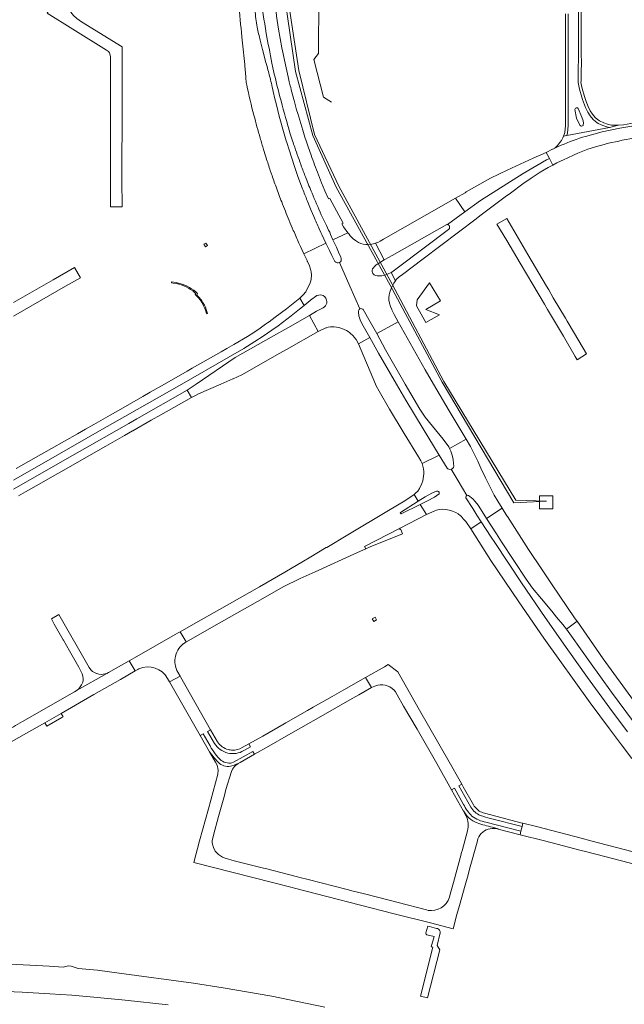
# Model space of a CAD drawing. Extents: x 148869 to 161638, y 453607 to 469810.
# Tile 584 of 656: x 156503 to 156834, y 464910 to 465449. Entities that reach past the tile are written whole.
import ezdxf
from ezdxf.lldxf.tags import DXFTag

# ---------------------------------------------------------------- set-up
doc = ezdxf.new("R2010")
doc.units = 0
for name, color, linetype, lineweight in [('B-OI-RI-PERSLEIDING-G-niet meenemen', 190, 'RI-PERS', 18), ('B-RO-VH-VERHARDING_ASFALT-GV', 251, 'CONTINUOUS', 18), ('B-RO-VH-VERHARDING_BEDRIJFSVLOERPLAAT-GV', 251, 'CONTINUOUS', 18), ('B-RO-VH-VERHARDING_HALFVERHARDING-GV', 251, 'CONTINUOUS', 18), ('B-RO-VH-VERHARDING_OPEN-GV', 251, 'CONTINUOUS', 18), ('B-RO-VH-VERHARDING_STRAATBAKSTEEN-GV', 251, 'CONTINUOUS', 18)]:
    doc.layers.add(name, color=color, linetype=linetype, lineweight=lineweight)
tags = doc.linetypes.add('RI-PERS', pattern='A,7,-2,["P",Standard,S=1.8,R=0,X=-0.5,Y=-0.9],-2,7,-2,[102,NLCS.SHX,S=1,R=180,X=0,Y=0],-2', length=22).pattern_tags.tags
tags[6] = DXFTag(74, 10)

msp = doc.modelspace()

# ---------------------------------------------------------------- linework, layer by layer
at = {"layer": 'B-OI-RI-PERSLEIDING-G-niet meenemen'}
for p, q in [((156667.2, 465475.7), (156666.8, 465430.9)), ((156654.26, 465421.13), (156647.3, 465468.8)), ((156656.08, 465421.65), (156648.9, 465469.7)), ((156666.8, 465430.9), (156664.3, 465427.6)), ((156664.3, 465427.6), (156669.6, 465407.1)), ((156663.75, 465386.14), (156654.26, 465421.13)), ((156664.7, 465386.56), (156656.08, 465421.65)), ((156669.6, 465407.1), (156673.9, 465404.3)), ((156676.59, 465357.81), (156663.75, 465386.14)), ((156677.95, 465358.25), (156664.7, 465386.56)), ((156706.03, 465304.09), (156676.59, 465357.81)), ((156707.05, 465304.69), (156677.95, 465358.25)), ((156734.42, 465250.97), (156706.03, 465304.09)), ((156735.42, 465251.41), (156707.05, 465304.69)), ((156773.75, 465185), (156734.42, 465250.97)), ((156774.75, 465186.47), (156735.42, 465251.41)), ((156791.5, 465185.9), (156773.75, 465185)), ((156791.5, 465185.9), (156774.75, 465186.47))]:
    msp.add_line(p, q, dxfattribs=at)
at = {"layer": 'B-RO-VH-VERHARDING_ASFALT-GV', "flags": 128}
for points in [[(156648.75, 465424.65), (156647.49, 465430.71), (156646.85, 465433.97), (156645.91, 465439.15), (156645.04, 465444.34), (156643.94, 465451.45), (156643.04, 465464.16), (156642.87, 465465.96), (156642.77, 465466.97), (156642.54, 465469.33), (156642.09, 465474.51)], [(156803.38, 465452.65), (156803.37, 465428.34), (156803.38, 465411.82), (156803.34, 465391.48), (156803, 465387.36), (156802.58, 465385.97), (156825.98, 465390.48), (156824.6, 465390.75), (156822.31, 465391.54), (156819.88, 465392.7), (156818.3, 465393.72), (156817.06, 465394.81), (156815.41, 465396.83), (156814.19, 465398.75), (156812.92, 465401.34), (156811.26, 465405.7), (156810.81, 465407), (156809.59, 465411.37), (156808.86, 465415.04), (156809.02, 465435.79), (156809, 465470.44)], [(156809, 465470.44), (156809.02, 465435.79), (156808.86, 465415.04), (156809.59, 465411.37), (156810.81, 465407), (156811.26, 465405.7), (156812.92, 465401.34), (156814.19, 465398.75), (156815.41, 465396.83), (156817.06, 465394.81), (156818.3, 465393.72), (156819.88, 465392.7), (156822.31, 465391.54), (156824.6, 465390.75), (156825.98, 465390.48), (156830.89, 465391.62), (156829.04, 465391.62), (156827.15, 465391.78), (156824.99, 465392.2), (156822.88, 465392.93), (156820.61, 465394.01), (156819.21, 465394.92), (156818.14, 465395.86), (156816.62, 465397.71), (156815.5, 465399.48), (156814.29, 465401.95), (156813.21, 465404.63), (156812.24, 465407.45), (156811.05, 465411.72), (156810.37, 465415.12), (156810.45, 465415.93), (156810.44, 465418.67), (156810.67, 465427.95), (156810.54, 465428.81), (156810.5, 465443.42), (156810.49, 465445.92), (156810.58, 465464.03)], [(156801.88, 465452.65), (156801.87, 465428.34), (156801.86, 465411.82), (156801.85, 465391.61), (156801.52, 465387.64), (156801.18, 465386.52), (156800.84, 465385.63), (156802.58, 465385.97), (156803, 465387.36), (156803.34, 465391.48), (156803.38, 465411.82), (156803.37, 465428.34), (156803.38, 465452.65)], [(156624.95, 465440.11), (156625.32, 465436.6), (156626.49, 465424.88), (156626.51, 465424.66)], [(156638.1, 465425.93), (156636.21, 465433.21), (156635.49, 465436.08), (156635, 465438.18)], [(156641.35, 465425.69), (156641.89, 465423.13)], [(156651.37, 465413.25), (156650.84, 465415.39), (156650.17, 465418.22)], [(156658.12, 465356.91), (156657.24, 465359.25), (156655.44, 465364.17), (156653.72, 465369.12), (156650.74, 465378.13), (156649.51, 465382.2), (156649.23, 465383.14), (156647.76, 465388.17), (156645.73, 465395.33), (156645.2, 465397.3), (156643.97, 465402.07), (156642.63, 465407.53)], [(156662.8, 465375.27), (156661.18, 465379.91), (156660.07, 465383.21), (156659.43, 465385.19), (156658.23, 465388.92), (156656.54, 465394.38), (156655.46, 465398.02), (156654.85, 465400.17), (156653.46, 465405.25)], [(156866.32, 465394.11), (156865.67, 465394.08), (156864.91, 465394.12), (156856.84, 465394.1), (156851.16, 465393.94), (156846.6, 465393.66), (156840.53, 465393.03), (156837.61, 465392.59), (156833.64, 465391.91), (156830.89, 465391.62), (156825.98, 465390.48), (156802.58, 465385.97), (156800.84, 465385.63), (156800.48, 465384.73), (156799.71, 465383.32), (156798.88, 465382.14), (156797.58, 465380.52), (156796.27, 465379.35), (156795.02, 465378.57), (156797.2, 465379.6), (156797.98, 465379.96), (156798.77, 465380.32), (156799.55, 465380.67)], [(156812.95, 465385.59), (156822.02, 465388.06), (156831.72, 465390.11), (156843.74, 465392.02), (156854.12, 465392.71), (156929.77, 465392.67), (156929.77, 465394.05), (156913.67, 465394.07), (156891.53, 465394.1), (156876.69, 465393.98), (156866.32, 465394.11)], [(156825.4, 465381.78), (156831.08, 465383.02), (156833.01, 465383.42), (156839.26, 465384.59), (156843.36, 465385.16), (156845.39, 465385.46), (156850.3, 465386.19), (156855.17, 465386.84), (156859.36, 465387.18), (156861.65, 465387.27), (156865.79, 465387.3), (156929.76, 465387.31), (156929.77, 465392.67), (156854.12, 465392.71), (156843.74, 465392.02), (156831.72, 465390.11), (156822.02, 465388.06), (156812.95, 465385.59)], [(156799.55, 465380.67), (156798.77, 465380.32), (156797.98, 465379.96), (156797.2, 465379.6), (156795.02, 465378.57), (156794.88, 465378.48), (156791.35, 465376.76), (156793.12, 465373.42), (156794.98, 465369.9), (156797.22, 465371.09), (156801.21, 465372.93), (156802.76, 465373.68), (156806.58, 465375.53), (156808.74, 465376.42), (156814.17, 465378.48), (156819.67, 465380.18), (156821.72, 465380.75), (156825.4, 465381.78)], [(156673.49, 465331.83), (156674.68, 465329.01), (156682.95, 465332.85), (156680.52, 465336.04), (156679.52, 465337.7), (156680.26, 465338.12), (156673, 465351.64), (156672.25, 465351.33), (156670.35, 465355.77), (156668.51, 465360.23), (156666.78, 465364.6)], [(156664.28, 465341.62), (156662.9, 465344.92), (156660.68, 465350.41)], [(156656.17, 465327.11), (156656.97, 465325.37), (156658.86, 465321.33), (156670.83, 465327.18), (156668.6, 465331.79), (156668.07, 465332.93), (156667.15, 465334.97)], [(156682.95, 465332.85), (156674.68, 465329.01), (156676.64, 465324.91), (156677.86, 465322.21), (156679.06, 465319.42), (156679.27, 465318.75), (156679.3, 465318.04), (156679.15, 465317.36), (156678.84, 465316.91), (156678.25, 465316.52), (156684, 465303.52), (156689.47, 465291.13), (156689.98, 465291.26), (156690.58, 465291.19), (156691.03, 465291.03), (156691.26, 465290.89), (156695.07, 465284.04), (156696.58, 465281.51), (156698.67, 465277.62), (156710.41, 465284.01), (156708.19, 465288.08), (156706.92, 465290.7), (156706.91, 465290.71), (156706.15, 465292.52), (156705.59, 465294.3), (156705.32, 465295.84), (156705.31, 465297.27), (156705.49, 465298.81), (156705.89, 465300.27), (156706.62, 465302.32), (156707.04, 465303.39), (156708.05, 465305.26), (156708.91, 465306.48), (156706.57, 465311.01), (156704.87, 465310.25), (156703.08, 465309.62), (156701.49, 465309.23), (156700.2, 465309.15), (156698.95, 465309.23), (156697.99, 465309.47), (156697.25, 465309.83), (156696.74, 465310.33)], [(156696.74, 465310.33), (156696.74, 465310.34), (156696.71, 465310.36), (156696.6, 465310.56), (156696.41, 465310.91), (156696.23, 465311.56), (156696.19, 465312.32), (156696.45, 465313.12), (156696.85, 465313.68), (156697.5, 465314.41), (156698.22, 465315.13), (156699, 465315.7), (156699.61, 465316.05), (156702.83, 465318.01), (156697.95, 465327.14), (156696.05, 465326.55), (156694.03, 465326.3)], [(156500, 465287.14), (156528.54, 465303.5), (156536.69, 465308.12), (156533.46, 465313.84), (156521.64, 465306.97), (156500, 465294.63)], [(156589.61, 465305.34), (156589.09, 465305.49), (156586.48, 465305.94), (156586.43, 465305.44), (156587.27, 465305.28), (156589, 465304.95)], [(156500, 465197.44), (156523.97, 465211.11), (156547.1, 465224.38), (156560.94, 465232.27), (156592.06, 465250), (156617.46, 465264.53), (156625.96, 465269.44), (156632.06, 465273.28), (156636.63, 465276.22), (156641.36, 465279.45), (156644.76, 465281.94), (156651.83, 465287.33), (156656.37, 465291.01), (156659, 465293.05), (156656.65, 465297.09), (156649.39, 465291.17), (156643.19, 465286.55), (156639.81, 465284.03), (156638.96, 465283.47), (156637.82, 465282.73), (156634.98, 465280.67), (156631.42, 465278.27), (156628.02, 465276.09), (156620.48, 465271.7), (156616.76, 465269.53), (156613.62, 465267.7), (156597.75, 465258.61), (156595.07, 465257.08), (156582.7, 465250), (156574.81, 465245.48), (156570.82, 465243.2), (156558.71, 465236.27), (156552.89, 465232.94), (156549.02, 465230.73), (156543.9, 465227.79), (156539.39, 465225.24), (156535.06, 465222.78), (156520.88, 465214.73), (156515.4, 465211.62), (156514.92, 465211.35), (156501.57, 465203.72)], [(156599.14, 465300), (156599.82, 465299.35), (156599.4, 465299.02)], [(156600.21, 465298.88), (156600.58, 465299.52), (156599.66, 465300.4)], [(156605.57, 465288.47), (156606.09, 465288.67)], [(156502.67, 465188.71), (156506.58, 465190.93), (156512.39, 465194.23), (156524.19, 465200.97), (156527.59, 465202.91), (156546.28, 465213.59), (156546.28, 465213.6), (156550.61, 465216.07), (156550.61, 465216.07), (156560.69, 465221.83), (156560.69, 465221.83), (156565.02, 465224.3), (156565.29, 465224.46), (156575.32, 465230.19), (156580.62, 465233.2), (156580.62, 465233.2), (156583.54, 465234.86), (156583.55, 465234.86), (156597.3, 465242.68), (156595.05, 465246.64), (156567.52, 465230.97), (156563.08, 465228.42), (156534.86, 465212.25), (156500, 465192.37)], [(156835.92, 465059.55), (156826.12, 465072.59), (156813.92, 465089.39), (156803.23, 465104.42), (156790.79, 465122.18), (156777.8, 465141.16), (156763.25, 465163.19), (156761.36, 465166.12), (156755.89, 465174.58), (156750.1, 465170.68), (156761.17, 465153.42), (156776.44, 465130.79), (156790.08, 465110.96), (156815.36, 465075.55), (156825.91, 465061.18), (156830.28, 465055.37), (156832.49, 465052.44), (156838.28, 465044.99)], [(156537.87, 465086.72), (156537.79, 465086.45), (156537.27, 465085.41), (156536.55, 465084.23), (156535.73, 465083.21), (156534.85, 465082.39), (156551.09, 465091.58), (156550.11, 465091.3), (156549.11, 465091.12), (156547.92, 465091.07), (156546.69, 465091.2), (156545.57, 465091.49), (156545.37, 465091.54), (156544.63, 465091.87), (156543.27, 465092.71), (156543.07, 465092.83), (156542.34, 465093.61), (156541.44, 465094.8), (156524.88, 465123.78), (156520.82, 465121.41), (156522.21, 465118.6), (156527.26, 465109.89), (156527.34, 465109.75), (156530.66, 465103.9)], [(156839.04, 465076.78), (156822.47, 465099.63), (156808.23, 465120.12), (156802.39, 465115.79), (156805.3, 465111.9), (156814.99, 465098.03), (156827, 465081.29), (156839.09, 465064.99)], [(156592.98, 465107.87), (156594.45, 465108.79), (156591.18, 465114.4), (156589.76, 465113.59), (156588.39, 465112.82), (156566.21, 465100.2), (156564.86, 465099.43), (156563.3, 465098.54), (156566.52, 465092.91), (156568.07, 465093.74), (156568.65, 465094.06)], [(156592.91, 465107.83), (156592.98, 465107.87)], [(156530.66, 465103.9), (156535.74, 465094.96), (156537.28, 465092.03)], [(156744.31, 465032.57), (156738.31, 465043.12), (156722.12, 465071.51), (156710.14, 465092.52), (156704.98, 465096.53), (156702.85, 465095.26), (156692.47, 465089.36), (156695.74, 465083.8), (156697.61, 465084.63), (156699.28, 465085.12), (156700.64, 465085.34), (156701.96, 465085.36), (156703.24, 465085.16), (156704.48, 465084.76), (156705.86, 465084.19), (156707.21, 465083.31), (156708.2, 465082.39), (156708.95, 465081.49), (156709.92, 465079.77), (156713.4, 465073.63), (156720.74, 465061.01), (156731.48, 465042.22), (156739.51, 465027.8), (156741.13, 465028.7), (156746.19, 465019.89)], [(156584.24, 465088.84), (156585.35, 465086.92), (156591.13, 465090.11), (156589.97, 465092.19)], [(156609.99, 465053.3), (156606.2, 465059.81), (156607.83, 465060.75), (156591.34, 465089.73), (156591.13, 465090.11), (156585.35, 465086.92), (156602.12, 465057.64), (156603.79, 465058.51), (156607.59, 465051.86)], [(156657.22, 465061.85), (156669.31, 465068.71), (156683.95, 465077.13), (156688.86, 465079.95), (156695.74, 465083.8), (156692.47, 465089.36), (156680.77, 465082.68), (156674.26, 465078.97), (156663.9, 465073.08), (156660.8, 465071.3), (156648.91, 465064.5), (156648.03, 465063.99), (156636.35, 465057.31), (156628.73, 465053), (156629.61, 465051.34), (156625.99, 465049.37)], [(156607.59, 465051.86), (156603.79, 465058.51), (156602.12, 465057.64)], [(156607.83, 465060.75), (156606.2, 465059.81), (156609.99, 465053.3)], [(156611.6, 465054.15), (156607.83, 465060.75)], [(156620.39, 465042.93), (156630.88, 465048.9), (156631.79, 465047.3), (156639.69, 465051.8), (156650.35, 465058.01), (156657.22, 465061.85)], [(156602.12, 465057.64), (156607.31, 465048.65)], [(156625.99, 465049.37), (156629.61, 465051.34), (156628.73, 465053), (156625.05, 465050.94)], [(156607.31, 465048.65), (156610.56, 465043.03), (156611.19, 465041.79), (156611.62, 465040.58), (156611.85, 465039.48), (156611.94, 465038.57), (156611.81, 465036.37), (156606.75, 465017.42), (156601.83, 465000), (156598.57, 464988.14), (156652.39, 464974.36), (156653.7, 464974.02), (156671.45, 464969.39), (156708.16, 464960), (156728.08, 464955.04), (156740.53, 464951.78), (156742.57, 464959.55), (156743.9, 464964.55), (156747.02, 464975.6), (156748.61, 464981.37), (156749.38, 464984.36), (156753.57, 464999.29), (156754.06, 465001.01)], [(156623.98, 465042.84), (156631.79, 465047.3), (156630.88, 465048.9), (156620.39, 465042.93)], [(156622.48, 465041.96), (156622.71, 465042.1), (156623.98, 465042.84)], [(156710.36, 464966.14), (156710.33, 464966.11), (156706.9, 464967.01), (156706.22, 464967.19), (156691.27, 464971.08), (156685.85, 464972.46), (156682.57, 464973.3), (156661.22, 464978.75), (156656.68, 464979.91), (156655.31, 464980.27), (156637.82, 464984.73), (156636.67, 464985.03), (156620.74, 464989.05), (156615.75, 464990.39), (156614.26, 464991.08), (156612.09, 464992.45), (156610.41, 464994.36), (156609.33, 464996.36), (156608.87, 464998.14), (156608.73, 464999.09), (156608.76, 465000), (156609.41, 465002.98), (156612.19, 465013.23), (156615.34, 465024.73), (156616.18, 465028.08), (156619.27, 465037.89), (156619.82, 465039.1)], [(156750.24, 465018.29), (156743.6, 465029.96), (156745.2, 465030.87), (156744.31, 465032.57)], [(156746.19, 465019.89), (156741.13, 465028.7), (156739.51, 465027.8), (156746.09, 465016.24), (156746.22, 465016.31)], [(156751.57, 465019.69), (156746.03, 465029.42), (156745.2, 465030.87), (156743.6, 465029.96), (156750.24, 465018.29)], [(156746.22, 465016.31), (156746.09, 465016.24), (156747.46, 465013.82), (156747.57, 465013.62)], [(156778.68, 465009.55), (156778.17, 465009.69), (156761.03, 465014.15), (156757.62, 465015.04)], [(156758.43, 465010.1), (156777.52, 465005.14), (156778.22, 465007.76), (156760.91, 465012.15)], [(156777.05, 465003.31), (156777.52, 465005.14), (156758.43, 465010.1)], [(156760.91, 465012.15), (156778.22, 465007.76), (156778.68, 465009.55)], [(156748.41, 465005.38), (156746.85, 465000), (156745.35, 464994.48), (156745.27, 464994.17), (156744.95, 464992.98), (156744.86, 464992.68), (156740.62, 464977.09), (156738.9, 464970.76), (156738.43, 464969.04)], [(156765.12, 465006.41), (156765.14, 465006.5), (156761.92, 465007.36)], [(156761.92, 465007.36), (156765.14, 465006.5), (156765.12, 465006.41), (156777.05, 465003.31)], [(156861.4, 464988.09), (156815.85, 465000), (156810.48, 465001.4), (156786.11, 465007.74), (156778.68, 465009.55), (156778.22, 465007.76), (156777.52, 465005.14), (156777.05, 465003.31), (156790.37, 465000), (156810.54, 464994.69), (156812.81, 464994.1), (156823.5, 464991.33), (156875.24, 464977.94)], [(156726.78, 464961.88), (156725.89, 464962.13), (156725.89, 464962.14), (156710.36, 464966.14)]]:
    msp.add_lwpolyline(points, dxfattribs=at)
at = {"layer": 'B-RO-VH-VERHARDING_ASFALT-GV'}
for points in [[(156634.93, 465462.77, 0.006385), (156638.3, 465441.95)], [(156623.11, 465458.52, 0.004072), (156624.95, 465440.11)], [(156633.28, 465445.3, -0.008606), (156632.02, 465454.72)], [(156635, 465438.18, -0.007842), (156633.28, 465445.3)], [(156638.3, 465441.95, 0.006153), (156641.35, 465425.69)], [(156638.7, 465423.74, -0.009528), (156638.1, 465425.93)], [(156626.51, 465424.66, -0.00885), (156627.15, 465416.64)], [(156640.56, 465416.76, 0.008286), (156638.7, 465423.74)], [(156641.89, 465423.13, 0.007551), (156645.16, 465409.51)], [(156650.17, 465418.22, -0.003577), (156648.75, 465424.65)], [(156627.15, 465416.64, 0.01042), (156627.57, 465413.66)], [(156641.53, 465412.46, 0.007206), (156640.56, 465416.76)], [(156627.57, 465413.66, 0.011539), (156631.52, 465397.1)], [(156642.63, 465407.53, -0.00812), (156641.53, 465412.46)], [(156645.16, 465409.51, 0.007561), (156650.1, 465391.37)], [(156653.46, 465405.25, -0.003227), (156651.37, 465413.25)], [(156631.52, 465397.1, 0.006176), (156634.94, 465384.64)], [(156650.1, 465391.37, 0.005542), (156651.25, 465387.55)], [(156651.25, 465387.55, 0.003422), (156652.66, 465383.15)], [(156634.94, 465384.64, 0.003677), (156636.8, 465378.37)], [(156652.66, 465383.15, 0.002906), (156653.84, 465379.64)], [(156799.55, 465380.67, -0.031557), (156812.95, 465385.59)], [(156812.95, 465385.59, 0.031557), (156799.55, 465380.67)], [(156636.8, 465378.37, 0.002653), (156638.2, 465373.81)], [(156653.84, 465379.64, 0.005894), (156657.63, 465368.91)], [(156638.2, 465373.81, 0.005976), (156640.48, 465366.82)], [(156664.72, 465370.02, -0.003962), (156662.8, 465375.27)], [(156640.48, 465366.82, 0.001616), (156641.11, 465364.97)], [(156657.63, 465368.91, 0.005774), (156660.03, 465362.56)], [(156666.78, 465364.6, -0.004099), (156664.72, 465370.02)], [(156641.11, 465364.97, 0.004809), (156643.62, 465357.9)], [(156660.03, 465362.56, 0.006561), (156663.29, 465354.51)], [(156643.62, 465357.9, 0.005325), (156646.72, 465349.67)], [(156660.68, 465350.41, -0.002897), (156658.12, 465356.91)], [(156646.72, 465349.67, 0.004995), (156650.79, 465339.49)], [(156663.29, 465354.51, 0.005821), (156668.38, 465342.7)], [(156650.79, 465339.49, 0.005059), (156653.06, 465334.11)], [(156667.15, 465334.97, -0.00377), (156664.28, 465341.62)], [(156668.38, 465342.7, 0.013386), (156671.24, 465336.7)], [(156653.06, 465334.11, 0.004441), (156656.17, 465327.11)], [(156671.24, 465336.7, -0.013272), (156673.49, 465331.83)], [(156685.7, 465329.7, -0.057807), (156682.95, 465332.85)], [(156686.42, 465329.08, -0.01349), (156685.7, 465329.7)], [(156688.8, 465327.43, -0.039852), (156686.42, 465329.08)], [(156694.03, 465326.3, -0.106714), (156688.8, 465327.43)], [(156589, 465304.95, -0.14331), (156599.14, 465300)], [(156599.66, 465300.4, 0.13876), (156589.61, 465305.34)], [(156599.4, 465299.02, -0.148931), (156605.57, 465288.47)], [(156603.83, 465294.24, 0.069117), (156600.21, 465298.88)], [(156605.83, 465289.63, 0.059003), (156603.83, 465294.24)], [(156606.09, 465288.67, 0.011472), (156605.83, 465289.63)], [(156588.39, 465099.95, -0.193646), (156592.91, 465107.83)], [(156588.39, 465096.64, -0.06834), (156588.39, 465099.95)], [(156589.97, 465092.19, -0.085835), (156588.39, 465096.64)], [(156537.28, 465092.03, -0.044333), (156537.78, 465090.83)], [(156537.78, 465090.83, -0.143204), (156537.87, 465086.72)], [(156568.65, 465094.06, -0.394773), (156584.24, 465088.84)], [(156625.99, 465049.37, -0.417058), (156609.99, 465053.3)], [(156609.99, 465053.3, 0.417058), (156625.99, 465049.37)], [(156617.47, 465049.9, -0.188654), (156611.6, 465054.15)], [(156612.77, 465042.36, -0.055442), (156607.31, 465048.65)], [(156607.31, 465048.65, 0.055442), (156612.77, 465042.36)], [(156607.59, 465051.86, 0.098933), (156613.67, 465043.99)], [(156613.67, 465043.99, -0.098933), (156607.59, 465051.86)], [(156619.74, 465049.56, -0.042745), (156617.47, 465049.9)], [(156625.05, 465050.94, -0.141796), (156619.74, 465049.56)], [(156619.52, 465040.96, -0.257707), (156612.77, 465042.36)], [(156612.77, 465042.36, 0.257707), (156619.52, 465040.96)], [(156613.67, 465043.99, 0.269673), (156620.39, 465042.93)], [(156620.39, 465042.93, -0.269673), (156613.67, 465043.99)], [(156623.98, 465042.84, -0.029408), (156619.52, 465040.96)], [(156619.52, 465040.96, 0.029408), (156623.98, 465042.84)], [(156619.82, 465039.1, -0.122119), (156622.48, 465041.96)], [(156750.76, 465013.41, -0.07712), (156746.19, 465019.89)], [(156746.19, 465019.89, 0.07712), (156750.76, 465013.41)], [(156753.59, 465009.8, -0.19637), (156746.22, 465016.31)], [(156746.22, 465016.31, 0.19637), (156753.59, 465009.8)], [(156750.24, 465018.29, 0.158425), (156755.34, 465013.86)], [(156755.34, 465013.86, -0.158425), (156750.24, 465018.29)], [(156752.48, 465018.33, -0.041892), (156751.57, 465019.69)], [(156757.62, 465015.04, -0.163593), (156752.48, 465018.33)], [(156747.57, 465013.62, -0.152229), (156748.41, 465005.38)], [(156758.43, 465010.1, -0.100975), (156750.76, 465013.41)], [(156750.76, 465013.41, 0.100975), (156758.43, 465010.1)], [(156761.92, 465007.36, -0.029044), (156753.59, 465009.8)], [(156753.59, 465009.8, 0.029044), (156761.92, 465007.36)], [(156755.34, 465013.86, 0.026739), (156760.91, 465012.15)], [(156760.91, 465012.15, -0.026739), (156755.34, 465013.86)], [(156754.06, 465001.01, -0.125276), (156756.73, 465004.67)], [(156756.73, 465004.67, -0.248162), (156765.12, 465006.41)], [(156738.43, 464969.04, -0.371724), (156726.78, 464961.88)]]:
    msp.add_lwpolyline(points, format="xyb", dxfattribs=at)
at = {"layer": 'B-RO-VH-VERHARDING_ASFALT-GV', "flags": 128}
for points in [[(156523.76, 465461.96), (156518.35, 465453.01), (156532.47, 465444.32), (156550.92, 465432.81), (156551.9, 465431.97), (156552.49, 465431.25), (156552.95, 465430.1), (156553.11, 465429.03), (156553.15, 465371.52), (156553.01, 465347.04), (156559.41, 465346.99), (156559.35, 465361.57), (156559.41, 465402.99), (156559.4, 465434.5), (156537.19, 465448.32), (156534.73, 465450.07), (156532.92, 465451.78), (156531.42, 465453.56), (156530.27, 465455.51), (156529.13, 465457.59), (156527.54, 465459.41)], [(156811.54, 465391.54), (156811.22, 465391.31), (156810.72, 465391.15), (156810.44, 465391.21), (156809.9, 465391.45), (156808.64, 465393.91), (156807.95, 465395.6), (156807.07, 465400.35), (156807.38, 465400.94), (156807.71, 465401.13), (156808.23, 465401.21), (156808.56, 465401.13), (156808.91, 465400.87), (156810.91, 465396.14), (156811.52, 465394.04), (156811.73, 465392.72), (156811.66, 465391.81)], [(156760.86, 465362.61), (156747.65, 465355.16), (156747.04, 465354.66), (156741.8, 465351.69), (156746.89, 465344.22), (156755.49, 465350.54), (156778.74, 465365.31), (156791.6, 465372.7), (156793.12, 465373.42), (156791.35, 465376.76), (156784.18, 465373.61), (156769.94, 465367.02)], [(156737.42, 465337.27), (156737.83, 465337.08), (156738.25, 465336.72), (156738.47, 465336.23), (156738.51, 465335.6), (156738.4, 465335.09), (156738.02, 465334.64), (156710.61, 465313.96), (156706.98, 465311.2), (156706.57, 465311.01), (156708.91, 465306.48), (156708.96, 465306.55), (156709.14, 465306.85), (156709.57, 465307.47), (156710.99, 465308.66), (156712.85, 465309.91), (156724.01, 465318.47), (156753.14, 465340.37), (156755.13, 465342.01), (156768.96, 465352.45), (156771.85, 465354.52), (156778.65, 465359.59), (156783.15, 465362.7), (156788.06, 465365.96), (156792.41, 465368.54), (156794.98, 465369.9), (156793.12, 465373.42), (156791.6, 465372.7), (156778.74, 465365.31), (156755.49, 465350.54), (156746.89, 465344.22)], [(156707.19, 465320.4), (156736.95, 465337.3), (156737.42, 465337.27), (156746.89, 465344.22), (156741.8, 465351.69), (156726.06, 465342.79), (156702.43, 465329.22), (156700.51, 465328.16), (156699.21, 465327.52), (156698.31, 465327.25), (156697.95, 465327.14), (156702.83, 465318.01), (156703.18, 465318.23)], [(156808.27, 465263.23), (156813.39, 465266.5), (156806.81, 465277.72), (156802.79, 465284.4), (156801.84, 465286.08), (156795.26, 465297.23), (156792.76, 465301.49), (156791.57, 465303.5), (156781.31, 465320.89), (156778.82, 465325.22), (156769.77, 465340.7), (156764.46, 465337.6), (156769.76, 465328.66), (156771.64, 465325.48), (156777.15, 465316.13), (156784.09, 465304.41), (156790.38, 465293.75), (156792.1, 465290.79), (156798.62, 465279.78), (156800.79, 465276.13), (156807.27, 465265.06), (156807.28, 465265.05)], [(156604.18, 465326.57), (156604.99, 465325.17), (156606.09, 465325.76), (156605.24, 465327.17)], [(156666.63, 465278.7), (156667.84, 465279.36), (156669.77, 465280.3), (156670.93, 465280.73), (156671.2, 465280.83), (156672.17, 465281.07), (156673.44, 465281.32), (156675.32, 465281.26), (156677.99, 465280.87), (156679.1, 465280.56), (156679.56, 465280.44), (156680.95, 465279.85), (156682.17, 465279.26), (156683.05, 465278.78), (156684.03, 465277.99), (156685.93, 465276.24), (156686.24, 465275.89), (156687.35, 465274.34), (156688.63, 465272.03), (156694.85, 465275.45), (156692.66, 465279.34), (156691.2, 465281.91), (156690.33, 465283.56), (156689.62, 465285.2), (156688.94, 465287.36), (156688.68, 465289.28), (156688.75, 465290.11), (156689.04, 465290.74), (156689.47, 465291.13), (156684, 465303.52), (156678.25, 465316.52), (156677.64, 465316.38), (156676.97, 465316.4), (156676.34, 465316.62), (156675.86, 465317.1), (156674.17, 465320.43), (156672.82, 465323.06), (156670.83, 465327.18), (156658.86, 465321.33), (156660.58, 465317.64), (156660.7, 465317.26), (156660.81, 465317.01), (156661.87, 465314.67), (156661.87, 465314.66), (156662.54, 465312.8), (156662.82, 465311.33), (156662.98, 465309.82), (156662.78, 465307.46), (156662.64, 465306.55), (156662.3, 465305.47), (156660.12, 465300.79), (156659.98, 465300.54), (156658.47, 465298.88), (156656.65, 465297.09), (156659, 465293.05), (156662.36, 465295.8), (156662.4, 465295.83), (156665.94, 465298.42), (156667.05, 465298.73), (156667.81, 465298.77), (156668.66, 465298.69), (156669.35, 465298.43), (156670.23, 465297.69), (156670.75, 465297.1), (156670.77, 465297.07), (156671.04, 465296.53), (156671.21, 465295.86), (156671.32, 465295.12), (156671.32, 465294.35), (156671.07, 465293.55), (156670.72, 465292.86), (156670.11, 465292.2), (156669.32, 465291.69), (156665.75, 465289.83), (156661.88, 465287.6)], [(156733.62, 465295.54), (156727.55, 465305.32), (156720.76, 465296.1), (156720.48, 465292.86), (156725.49, 465283.74), (156733.06, 465287.94), (156725.6, 465290.87)], [(156601.25, 465244.55), (156613.46, 465250), (156620.07, 465252.92), (156620.09, 465252.93), (156624.99, 465255.1), (156645.71, 465266.84), (156649.41, 465268.94), (156666.63, 465278.7), (156661.88, 465287.6), (156649.99, 465280.81), (156642.15, 465276.41), (156621.26, 465264.47), (156599.97, 465250), (156595.05, 465246.64), (156597.3, 465242.68), (156597.68, 465242.9), (156599.12, 465243.59), (156599.53, 465243.79)], [(156698.67, 465277.62), (156703.56, 465268.76), (156714.27, 465250), (156722.24, 465236.31), (156725.16, 465231.89), (156729.15, 465226.91), (156735.09, 465219.73), (156738.17, 465215.54), (156738.57, 465214.74), (156747.54, 465219.83), (156738.27, 465235.39), (156729.74, 465250), (156725.18, 465257.82), (156710.41, 465284.01)], [(156732.85, 465211.14), (156724.05, 465225.51), (156714.67, 465241.18), (156709.53, 465250), (156699.7, 465266.86), (156694.85, 465275.45), (156688.63, 465272.03), (156697.97, 465250), (156698.41, 465248.95), (156699.99, 465246.05), (156705.67, 465236.28), (156713.68, 465222.87), (156721.61, 465210.06), (156722.81, 465207.92), (156723.48, 465206.49)], [(156739.41, 465203.35), (156743.26, 465196.92), (156748, 465189), (156748.48, 465189.1), (156748.8, 465189.03), (156751.18, 465187.11), (156752.54, 465185.76), (156754.11, 465183.73), (156756.38, 465180.16), (156758.76, 465176.46), (156767.36, 465181.98), (156764.87, 465185.91), (156762.9, 465189.11), (156758.15, 465198.67), (156755.69, 465203.94), (156753.92, 465207.75), (156749.99, 465215.73), (156747.54, 465219.83), (156738.57, 465214.74), (156739.28, 465213.33), (156740.01, 465211.02), (156740.51, 465208.73), (156740.75, 465206.57), (156740.79, 465205.06), (156740.66, 465204.38), (156740.33, 465203.89), (156739.91, 465203.56)], [(156744.78, 465177.6), (156746.02, 465176.28), (156747.39, 465174.71), (156750.1, 465170.68), (156755.89, 465174.58), (156753.51, 465178.28), (156751.25, 465181.79), (156747.41, 465187.78), (156747.41, 465188.26), (156747.6, 465188.7), (156748, 465189), (156743.26, 465196.92), (156739.41, 465203.35), (156738.72, 465203.26), (156738.16, 465203.35), (156737.65, 465203.57), (156737.27, 465203.87), (156732.85, 465211.14), (156723.48, 465206.49), (156723.49, 465206.46), (156723.96, 465204.97), (156724.23, 465203.64), (156724.44, 465202.11), (156724.45, 465200.85), (156724.14, 465198.32), (156723.88, 465196.99), (156723.32, 465195.57), (156722.07, 465192.83), (156721.23, 465191.41), (156720.15, 465190.39), (156719.1, 465189.54), (156721.4, 465185.8), (156725.19, 465188.18), (156728.83, 465190.27), (156730.77, 465191.16), (156731.38, 465191.35), (156732.16, 465191.37), (156732.46, 465191.23), (156732.71, 465190.98), (156732.84, 465190.72), (156732.86, 465190.13), (156732.78, 465189.87), (156730.23, 465188.08), (156726.49, 465186.08), (156722.51, 465184.07), (156725.99, 465178.55), (156730.42, 465180.58), (156731.34, 465180.98), (156732.88, 465181.35), (156734.55, 465181.52), (156736.48, 465181.37), (156738.29, 465180.97), (156740.19, 465180.33), (156741.94, 465179.62), (156743.18, 465178.86), (156744.46, 465177.92)], [(156711.53, 465171.08), (156725.99, 465178.55), (156722.51, 465184.07), (156712.07, 465179.02), (156711.82, 465179.09), (156711.6, 465179.22), (156711.52, 465179.46), (156711.6, 465179.66), (156721.4, 465185.8), (156719.1, 465189.54), (156714.03, 465186.11), (156705.16, 465180.74), (156682.95, 465167.43), (156671.35, 465160.59), (156670.98, 465160.52), (156661.74, 465154.8), (156658.63, 465152.97), (156648.36, 465146.92), (156634.49, 465139.02), (156612.72, 465126.63), (156599.69, 465119.23), (156591.18, 465114.4), (156594.45, 465108.79), (156594.61, 465108.9), (156609.59, 465117.38), (156637.7, 465133.36), (156647.59, 465138.98), (156656.88, 465143.58), (156664.99, 465147.24), (156688.2, 465157.84), (156692.64, 465159.76), (156691.93, 465161.05)], [(156758.76, 465176.46), (156764.22, 465167.96), (156766.96, 465163.68), (156780.37, 465143.16), (156783.94, 465138.18), (156788.76, 465132.35), (156794.41, 465125.61), (156797.04, 465122.42), (156800.46, 465118.37), (156802.39, 465115.79), (156808.23, 465120.12), (156807.26, 465121.51), (156794.27, 465140.6), (156789.12, 465148.28), (156781.76, 465159.5), (156770.18, 465177.5), (156769.92, 465177.91), (156767.36, 465181.98)], [(156692.64, 465159.76), (156695.17, 465160.86), (156712.81, 465168.04), (156711.9, 465170.4), (156711.53, 465170.36), (156711.31, 465170.54), (156711.38, 465170.93), (156711.53, 465171.08), (156691.93, 465161.05)], [(156697.1, 465119.99), (156698.62, 465120.86), (156697.76, 465122.42), (156696.26, 465121.54)], [(156500, 465054.81), (156517.17, 465064.61), (156526.12, 465069.72), (156544.05, 465079.96), (156558.61, 465088.27), (156566.52, 465092.91), (156563.3, 465098.54), (156552.05, 465092.07), (156551.09, 465091.58), (156534.85, 465082.39), (156533.39, 465081.46), (156504.98, 465065.25), (156501.14, 465063.06), (156500, 465062.41), (156490.78, 465057.15), (156494.04, 465051.42)]]:
    msp.add_lwpolyline(points, close=True, dxfattribs=at)
at = {"layer": 'B-RO-VH-VERHARDING_BEDRIJFSVLOERPLAAT-GV', "flags": 128}
msp.add_lwpolyline([(156787.74, 465181.95), (156787.73, 465181.76), (156795.06, 465181.77), (156795.02, 465188.85), (156787.8, 465188.84), (156787.8, 465188.69)], close=True, dxfattribs=at)
at = {"layer": 'B-RO-VH-VERHARDING_HALFVERHARDING-GV', "flags": 128}
for points in [[(156670.24, 464908.91), (156641.38, 464914.95), (156614.76, 464919.51), (156598.54, 464922.09), (156557.78, 464927.53), (156545.88, 464929.05), (156535.41, 464930.08), (156531.51, 464931.29), (156530.12, 464931.45), (156527.11, 464930.75), (156519.56, 464931.41), (156487.47, 464933.03)], [(156282.31, 464906.08), (156317.21, 464910.9), (156352.17, 464914.32), (156352.24, 464914.34), (156364.79, 464915.51), (156372.36, 464915.96), (156394.62, 464917.53), (156402.58, 464917.95), (156414.53, 464918.3), (156430.89, 464918.54), (156449.59, 464918.58), (156467.1, 464918.3), (156491.24, 464917.72), (156504.82, 464917.15), (156519.88, 464916.25), (156531.9, 464915.38), (156543.91, 464914.35), (156561.06, 464912.63), (156584.61, 464910.07)]]:
    msp.add_lwpolyline(points, dxfattribs=at)
at = {"layer": 'B-RO-VH-VERHARDING_OPEN-GV', "flags": 128}
for points in [[(156731.43, 464951.99), (156727.56, 464952.99), (156726.59, 464953.23), (156725.58, 464949.63), (156725.55, 464949.45), (156725.6, 464949.17), (156725.77, 464948.85), (156726.09, 464948.56), (156730.03, 464947.5), (156728.5, 464941.95), (156729.42, 464941.72), (156722.54, 464914.99), (156726.37, 464913.91)], [(156731.84, 464951.93), (156731.77, 464951.94), (156731.76, 464951.95)], [(156726.37, 464913.91), (156733.13, 464940.31), (156731.67, 464942.61), (156733.39, 464949.54)]]:
    msp.add_lwpolyline(points, dxfattribs=at)
at = {"layer": 'B-RO-VH-VERHARDING_OPEN-GV'}
for points in [[(156731.76, 464951.95, 0.037113), (156731.43, 464951.99)], [(156733.39, 464949.54, 0.388051), (156731.84, 464951.93)]]:
    msp.add_lwpolyline(points, format="xyb", dxfattribs=at)
at = {"layer": 'B-RO-VH-VERHARDING_STRAATBAKSTEEN-GV', "flags": 128}
msp.add_lwpolyline([(156527.2, 465067.83), (156526.12, 465069.72), (156517.17, 465064.61), (156517.2, 465064.57), (156518.26, 465062.72), (156526.42, 465067.38)], close=True, dxfattribs=at)

doc.saveas('drawing.dxf')
